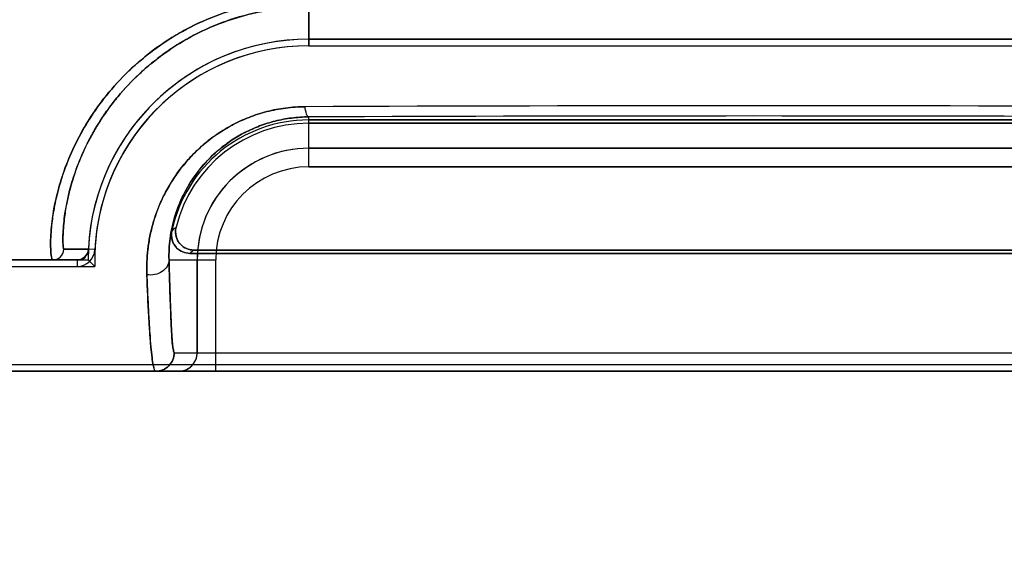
# Model space of a CAD drawing. Header units: millimetres. Extents: x 0 to 297, y 0 to 210.
# Tile 341 of 438: x 242.2913 to 242.4506, y 156.8246 to 156.9128. Entities that reach past the tile are written whole.
import ezdxf

# ---------------------------------------------------------------- set-up
doc = ezdxf.new("R2010")
doc.units = ezdxf.units.MM
doc.header["$LTSCALE"] = 16.335
doc.layers.get('0').update_dxf_attribs({"linetype": 'CONTINUOUS'})
for name, color, linetype in [('AXES_REF', 7, 'CONTINUOUS'), ('INTFCLR_1', 7, 'CONTINUOUS'), ('INTFCLR_72935', 7, 'CONTINUOUS')]:
    doc.layers.add(name, color=color, linetype=linetype)

msp = doc.modelspace()

# ---------------------------------------------------------------- linework, layer by layer
at = {"color": 7, "linetype": 'Continuous'}
for radius in [5.8174969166, 5.817, 5.7797484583]:
    msp.add_circle((241.4979109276, 154.8339782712), radius, dxfattribs=at)
msp.add_arc((241.4979109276, 154.8339782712), 5.76, 278.2771290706, 261.7228709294, dxfattribs=at)
at = {"layer": 'AXES_REF', "color": 9, "linetype": 'Continuous'}
msp.add_circle((241.4979109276, 154.8339782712), 3.5571461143, dxfattribs=at)
at = {"layer": 'AXES_REF', "color": 7, "linetype": 'Continuous'}
msp.add_arc((241.4979109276, 154.8339782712), 5.892, 113.0826660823, 66.91733391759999, dxfattribs=at)
at = {"layer": 'AXES_REF', "color": 9, "linetype": 'Continuous'}
msp.add_arc((241.4979109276, 154.8339782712), 5.3067073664, 94.4118118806, 85.5881881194, dxfattribs=at)
at = {"layer": 'INTFCLR_1', "color": 9, "linetype": 'Continuous'}
for p, q in [((242.3380786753, 156.9148951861), (242.3380786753, 156.9086003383)), ((242.3380786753, 156.8890216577), (242.3380786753, 156.8970961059)), ((242.4820786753, 156.8920212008), (242.3380786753, 156.8920212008)), ((242.3380786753, 156.8890216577), (242.4820786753, 156.8890216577)), ((242.2984806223, 156.875691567), (242.3024312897, 156.8756833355)), ((242.3034880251, 156.8756324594), (242.3024312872, 156.8756833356)), ((242.3006329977, 156.8739697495), (242.1571474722, 156.8739697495)), ((242.3006331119, 156.8739697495), (242.3006330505, 156.8729117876)), ((242.3154785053, 156.8739697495), (242.3230267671, 156.8739697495)), ((242.320027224, 156.8739697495), (242.320027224, 156.8589697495)), ((242.3230267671, 156.8559697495), (242.3230267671, 156.8739697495)), ((242.3163128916, 156.8589697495), (242.5038444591, 156.8589697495)), ((242.6630093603, 156.8559697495), (242.157147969, 156.8559697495))]:
    msp.add_line(p, q, dxfattribs=at)
at = {"layer": 'INTFCLR_1', "color": 6, "linetype": 'Continuous'}
for p, q in [((242.4820786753, 156.9096583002), (242.3380786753, 156.9096583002)), ((242.3380786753, 156.9086003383), (242.4820786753, 156.9086003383)), ((242.3380786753, 156.8966003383), (242.4820786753, 156.8966003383)), ((242.4820786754, 156.8960754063), (242.3380786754, 156.8960754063)), ((242.3195162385, 156.8755526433), (242.5006411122, 156.8755526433)), ((242.5012993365, 156.8750277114), (242.3188580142, 156.8750277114)), ((242.1505786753, 156.8729117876), (242.3006330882, 156.8729117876)), ((242.6630098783, 156.8570277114), (242.1571474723, 156.8570277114))]:
    msp.add_line(p, q, dxfattribs=at)
for centre, radius, start, end in [((242.3380786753, 156.8739697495), 0.03568855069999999, 90.0000000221, 177.2479490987), ((242.3380786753, 156.8739697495), 0.0346305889, 89.999999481, 177.2480125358), ((242.3380786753, 156.8739697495), 0.0226305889, 89.9999992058, 168.1110847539), ((242.3380786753, 156.8739697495), 0.0221056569, 89.9999997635, 166.1647639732), ((242.3006332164, 156.875769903), 0.0028581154, 269.9974376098, 357.2436625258)]:
    msp.add_arc(centre, radius, start, end, dxfattribs=at)
at = {"layer": 'INTFCLR_1', "color": 9, "linetype": 'Continuous'}
for centre, radius, start, end in [((242.4100070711, 139.3986754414), 17.5002150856, 89.7620658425, 90.23746647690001), ((242.4100789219, 138.9828554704), 17.914385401, 89.76972176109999, 90.23027981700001), ((242.3380786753, 156.8739697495), 0.0180514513, 90.0000000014, 179.9999999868), ((242.3380786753, 156.8739697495), 0.0150519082, 90.00000024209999, 180.0000000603), ((242.3553080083, 156.8363486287), 0.0577774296, 132.0440521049, 132.9598198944), ((242.3500912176, 156.8365388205), 0.0495672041, 128.085659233, 129.0588526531), ((242.3170274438, 156.8589695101), 0.0029997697, 270.0045295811, 0.0045712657)]:
    msp.add_arc(centre, radius, start, end, dxfattribs=at)
at = {"layer": 'INTFCLR_1', "color": 7, "linetype": 'Continuous'}
msp.add_arc((242.3006332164, 156.875769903), 0.0018001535, 269.9966749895, 357.2436468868, dxfattribs=at)
at = {"layer": 'INTFCLR_1', "color": 9, "linetype": 'Continuous'}
for points, knots in [([(242.3359468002, 156.9161170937), (242.334882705, 156.9160679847), (242.333291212, 156.9159334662), (242.3311897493, 156.9156330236), (242.3281249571, 156.9150748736), (242.3236860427, 156.9138297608), (242.3195040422, 156.9119632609), (242.3168851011, 156.9104980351), (242.3152040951, 156.909478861), (242.3124442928, 156.9075995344), (242.3088932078, 156.904611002), (242.3058350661, 156.9012671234), (242.3037399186, 156.8984873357), (242.3019447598, 156.8957813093), (242.3001195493, 156.8924411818), (242.2987290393, 156.889089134), (242.2978965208, 156.8865429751), (242.2972718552, 156.8842850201), (242.296745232, 156.8817471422), (242.2964275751, 156.8792347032), (242.2963180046, 156.877301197), (242.2963121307, 156.8759505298), (242.2963896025, 156.8748845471), (242.2964733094, 156.8743408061), (242.2965981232, 156.8739697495), (242.2966825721, 156.8739697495)], [0, 0, 0, 0, 0.0498448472, 0.0746398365, 0.0993137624, 0.195592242, 0.2894975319, 0.3127952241, 0.3359994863, 0.3814639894, 0.4689172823, 0.5524908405, 0.5928938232, 0.6317094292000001, 0.7043635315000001, 0.7706051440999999, 0.8012018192, 0.8296670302, 0.8802041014, 0.9222817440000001, 0.9481985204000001, 0.9704377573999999, 0.9863345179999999, 0.9960484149, 1, 1, 1, 1]), ([(242.3364299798, 156.914854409), (242.3354163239, 156.9148087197), (242.3339003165, 156.914683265), (242.3318979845, 156.9144035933), (242.3289790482, 156.9138845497), (242.3247518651, 156.9127283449), (242.3207618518, 156.9109919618), (242.3182605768, 156.9096293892), (242.3166572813, 156.908681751), (242.3140253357, 156.9069365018), (242.3106333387, 156.9041614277), (242.3077025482, 156.9010516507), (242.3056891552, 156.8984670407), (242.3039633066, 156.895953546), (242.3022000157, 156.8928513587), (242.3008447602, 156.8897348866), (242.3000215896, 156.8873687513), (242.2993994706, 156.8852717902), (242.2988588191, 156.8829147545), (242.2985099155, 156.8805825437), (242.2983514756, 156.8787833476), (242.2983101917, 156.8775387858), (242.2983107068, 156.8765298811), (242.2983839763, 156.8760680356), (242.2984114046, 156.8756930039), (242.2984806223, 156.875691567)], [0, 0, 0, 0, 0.0504212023, 0.07549739, 0.1004463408, 0.1977227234, 0.2924291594, 0.3158912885, 0.3392449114, 0.3849551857, 0.4727073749, 0.5563463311, 0.596699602, 0.6354211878, 0.7077768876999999, 0.7736222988, 0.8039851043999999, 0.8322204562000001, 0.8822932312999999, 0.9239262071, 0.9495385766, 0.9714826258, 0.9871143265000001, 0.9965597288, 1, 1, 1, 1]), ([(242.3374763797, 156.8987401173), (242.3364254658, 156.8987369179), (242.3343481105, 156.8985966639), (242.3318044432, 156.8981091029), (242.3298461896, 156.8975424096), (242.3279619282, 156.8968754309), (242.325727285, 156.8958536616), (242.3236498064, 156.8946001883), (242.3221074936, 156.8934831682), (242.3199830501, 156.8917574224), (242.3178167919, 156.8894669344), (242.315831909, 156.8865956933), (242.3142412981, 156.883740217), (242.3130894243, 156.8807837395), (242.312363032, 156.8778215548), (242.3119205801, 156.8750199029), (242.3118370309, 156.8729286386), (242.3118891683, 156.8715702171)], [0, 0, 0, 0, 0.0757715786, 0.1496623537, 0.1862657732, 0.2226755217, 0.2937053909, 0.3629990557, 0.3972323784, 0.4309372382, 0.5603031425, 0.6225231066, 0.6822994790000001, 0.7956685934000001, 0.8498742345, 0.9019852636, 1, 1, 1, 1]), ([(242.3380786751, 156.8970961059), (242.3378869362, 156.8971104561), (242.3376068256, 156.8978320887), (242.3375240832, 156.8983386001), (242.3374763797, 156.8987401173)], [0, 0, 0, 0, 0.3222760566, 1, 1, 1, 1]), ([(242.3380786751, 156.8970961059), (242.3371560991, 156.897091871), (242.3353328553, 156.8969728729), (242.3326643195, 156.8964737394), (242.3301307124, 156.8956835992), (242.3277607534, 156.8946327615), (242.3255815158, 156.8933576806), (242.3229989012, 156.8914405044), (242.3207990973, 156.8891950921), (242.3190418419, 156.886746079), (242.3176333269, 156.8843189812), (242.3166042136, 156.881803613), (242.3159469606, 156.8792816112), (242.31553699, 156.8769021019), (242.3154466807, 156.8751242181), (242.3154785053, 156.8739697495)], [0, 0, 0, 0, 0.07690056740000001, 0.1518542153, 0.2257912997, 0.2976054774, 0.3674917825, 0.4357938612, 0.5653026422, 0.6273116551, 0.6867147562, 0.7989149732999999, 0.8524020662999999, 0.9037346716, 1, 1, 1, 1]), ([(242.2966825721, 156.8739697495), (242.2971296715, 156.8739697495), (242.29805912, 156.8743319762), (242.2984612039, 156.8752448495), (242.2984806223, 156.875691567)], [0, 0, 0, 0, 0.4999776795, 1, 1, 1, 1]), ([(242.3154785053, 156.8739697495), (242.3154694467, 156.8732415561), (242.3144396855, 156.8716985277), (242.3127234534, 156.8714408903), (242.3118891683, 156.8715702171)], [0, 0, 0, 0, 0.4631161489, 1, 1, 1, 1]), ([(242.3163128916, 156.8589697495), (242.3162258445, 156.8589705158), (242.3161819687, 156.8594374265), (242.3159623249, 156.8604852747), (242.3158539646, 156.863464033), (242.3156776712, 156.8668789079), (242.3155657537, 156.8706399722), (242.3155069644, 156.872806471), (242.3154785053, 156.8739697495)], [0, 0, 0, 0, 0.0173533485, 0.0648920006, 0.2544543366, 0.5669885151, 0.7680331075, 1, 1, 1, 1]), ([(242.3118891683, 156.8715702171), (242.3119354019, 156.87036044), (242.3120283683, 156.8681019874), (242.312185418, 156.8649502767), (242.3123490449, 156.8622751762), (242.3125232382, 156.8600604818), (242.3126932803, 156.8583570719), (242.3128839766, 156.8570731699), (242.3130303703, 156.8564055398), (242.3132077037, 156.8559697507), (242.3133132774, 156.8559697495)], [0, 0, 0, 0, 0.2307316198, 0.430834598, 0.6012035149, 0.7420625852, 0.8526111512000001, 0.9315355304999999, 0.9798794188, 1, 1, 1, 1]), ([(242.3133132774, 156.8559697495), (242.3140785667, 156.8559697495), (242.3156730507, 156.8566098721), (242.3163128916, 156.8582043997), (242.3163128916, 156.8589697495)], [0, 0, 0, 0, 0.4999802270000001, 1, 1, 1, 1])]:
    msp.add_open_spline(points, degree=3, knots=knots, dxfattribs=at)
at = {"layer": 'INTFCLR_1', "color": 6, "linetype": 'Continuous'}
for points, knots in [([(242.3166143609, 156.8792558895), (242.3164972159, 156.8787802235), (242.3165029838, 156.8777568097), (242.3173704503, 156.8761384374), (242.3187183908, 156.8755526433), (242.3195162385, 156.8755526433)], [0, 0, 0, 0, 0.2761837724, 0.5501894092, 1, 1, 1, 1]), ([(242.3188580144, 156.8750277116), (242.3183777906, 156.8750277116), (242.3174018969, 156.8752691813), (242.3160490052, 156.876458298), (242.3157725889, 156.877867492), (242.3159335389, 156.8786319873)], [0, 0, 0, 0, 0.2757367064, 0.5514165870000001, 1, 1, 1, 1])]:
    msp.add_open_spline(points, degree=3, knots=knots, dxfattribs=at)
at = {"layer": 'INTFCLR_1', "color": 7, "linetype": 'Continuous'}
for points in [[(242.3024312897, 156.8756833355), (242.3024098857, 156.8752381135), (242.3021980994, 156.8747746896), (242.3018754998, 156.8744671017)], [(242.3018754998, 156.8744671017), (242.3015526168, 156.8741592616), (242.3010791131, 156.8739697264), (242.3006329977, 156.8739697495)]]:
    msp.add_open_spline(points, degree=3, dxfattribs=at)
at = {"layer": 'INTFCLR_72935', "color": 9, "linetype": 'Continuous'}
for p, q in [((242.3380786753, 156.9086003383), (242.3380786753, 156.9148951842)), ((242.3380786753, 156.8890216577), (242.3380786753, 156.8970961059)), ((242.3380786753, 156.8920212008), (242.4820786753, 156.8920212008)), ((242.4820786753, 156.8890216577), (242.3380786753, 156.8890216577)), ((242.3024312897, 156.8756833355), (242.2984806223, 156.875691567)), ((242.1571474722, 156.8739697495), (242.3006330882, 156.8739697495)), ((242.3154785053, 156.8739697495), (242.3230267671, 156.8739697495)), ((242.320027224, 156.8589697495), (242.320027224, 156.8739697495)), ((242.3230267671, 156.8559697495), (242.3230267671, 156.8739697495)), ((242.3163128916, 156.8589697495), (242.503844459, 156.8589697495)), ((242.1571479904, 156.8559697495), (242.6630093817, 156.8559697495))]:
    msp.add_line(p, q, dxfattribs=at)
at = {"layer": 'INTFCLR_72935', "color": 6, "linetype": 'Continuous'}
for p, q in [((242.3380786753, 156.9096583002), (242.4820786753, 156.9096583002)), ((242.3380786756, 156.9086003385), (242.4820786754, 156.9086003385)), ((242.4820786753, 156.8966003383), (242.3380786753, 156.8966003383)), ((242.3380786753, 156.8960754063), (242.4820786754, 156.8960754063)), ((242.5006411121, 156.8755526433), (242.3195162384, 156.8755526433)), ((242.3006330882, 156.8739697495), (242.3023901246, 156.8739697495)), ((242.3188580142, 156.8750277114), (242.5012993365, 156.8750277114)), ((242.1505786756, 156.8729117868), (242.3034642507, 156.8729117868)), ((242.6630098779, 156.8570277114), (242.1571474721, 156.8570277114))]:
    msp.add_line(p, q, dxfattribs=at)
for centre, radius, start, end in [((242.3380786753, 156.8739697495), 0.03568855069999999, 90.0000000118, 180), ((242.3380786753, 156.8739697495), 0.0346305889, 89.999999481, 181.7506555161), ((242.3380786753, 156.8739697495), 0.0226305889, 89.9999992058, 168.1110847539), ((242.3380786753, 156.8739697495), 0.0221056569, 90.0000001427, 166.1647639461), ((242.3721772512, 156.9437488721), 0.09868824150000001, 224.996714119, 225.8720284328)]:
    msp.add_arc(centre, radius, start, end, dxfattribs=at)
at = {"layer": 'INTFCLR_72935', "color": 9, "linetype": 'Continuous'}
for centre, radius, start, end in [((242.4100783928, 139.3834113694), 17.5154798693, 89.7625045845, 90.23749356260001), ((242.4100784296, 138.9832148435), 17.9140260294, 89.7697155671, 90.2302828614), ((242.3380786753, 156.8739697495), 0.0180514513, 90.0000000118, 180.0000000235), ((242.3380786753, 156.8739697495), 0.0150519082, 90.00000024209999, 180.0000000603), ((242.3553080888, 156.8363485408), 0.0577775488, 132.0440530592, 132.9598189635), ((242.350091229, 156.8365388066), 0.0495672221, 128.0856596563, 129.0588527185), ((242.31702744, 156.8589695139), 0.0029997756, 270.0046012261, 0.004499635)]:
    msp.add_arc(centre, radius, start, end, dxfattribs=at)
for points, knots in [([(242.2966825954, 156.8739697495), (242.2966079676, 156.8739697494), (242.2964862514, 156.8742803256), (242.296348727, 156.8751160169), (242.2962746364, 156.8772349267), (242.2965328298, 156.8805686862), (242.2971510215, 156.8838541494), (242.2979051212, 156.8865738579), (242.2987425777, 156.8891234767), (242.3001382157, 156.8924824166), (242.30197381, 156.8958309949), (242.3037768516, 156.8985403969), (242.3058804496, 156.9013207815), (242.308311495, 156.903970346), (242.3110541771, 156.9064303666), (242.3140866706, 156.908801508), (242.3182806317, 156.9114273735), (242.3228728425, 156.9134598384), (242.3267678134, 156.9146942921), (242.3308207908, 156.9156544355), (242.3339456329, 156.9160296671), (242.336040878, 156.9161213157)], [0, 0, 0, 0, 0.0034871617, 0.0118341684, 0.0441569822, 0.0976156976, 0.1705123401, 0.1989945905, 0.2295676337, 0.2958415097, 0.3686538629, 0.4076007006, 0.4478350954, 0.5314885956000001, 0.5750820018, 0.6198895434, 0.7112386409, 0.8055000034, 0.8536742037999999, 0.9020010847, 1, 1, 1, 1]), ([(242.2984806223, 156.875691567), (242.2984203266, 156.8756928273), (242.2983854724, 156.8760105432), (242.2983222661, 156.8764100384), (242.2983089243, 156.8772647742), (242.2983425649, 156.8789414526), (242.2986397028, 156.8818478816), (242.2992788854, 156.8848697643), (242.3000308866, 156.8873977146), (242.3008572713, 156.8897666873), (242.3022187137, 156.8928895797), (242.3039914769, 156.8959996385), (242.305725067, 156.8985160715), (242.3077458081, 156.9011016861), (242.3100741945, 156.9035638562), (242.3126948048, 156.9058488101), (242.3155936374, 156.9080541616), (242.3195985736, 156.9104957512), (242.3239744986, 156.912383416), (242.3276850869, 156.9135306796), (242.3315480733, 156.9144237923), (242.3345239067, 156.914772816), (242.3365196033, 156.9148583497)], [0, 0, 0, 0, 0.0029925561, 0.0110815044, 0.0243882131, 0.0429207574, 0.0957684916, 0.1679699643, 0.1962200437, 0.2265586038, 0.2924349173, 0.3649484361, 0.4037997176, 0.4439836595, 0.5277031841, 0.5714165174, 0.6164073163, 0.7083160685, 0.8033829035, 0.8520372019, 0.9008816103, 1, 1, 1, 1]), ([(242.3118892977, 156.8715697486), (242.31183791, 156.872923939), (242.3119478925, 156.8757474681), (242.3126575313, 156.8792823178), (242.3136283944, 156.8821696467), (242.3149458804, 156.8851684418), (242.3167453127, 156.8880638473), (242.3187103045, 156.890377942), (242.3199825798, 156.8916602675), (242.3220671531, 156.8935497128), (242.3244468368, 156.8951749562), (242.3270368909, 156.8964532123), (242.3288766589, 156.8972314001), (242.3312883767, 156.8980077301), (242.333803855, 156.8984942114), (242.3358807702, 156.8987003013), (242.3369416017, 156.8987384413), (242.3374761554, 156.898740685)], [0, 0, 0, 0, 0.0977184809, 0.2028479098, 0.258746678, 0.3171138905, 0.438778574, 0.5027633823, 0.5357077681, 0.5689620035, 0.7056210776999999, 0.7412747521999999, 0.7771979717, 0.8495789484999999, 0.9235196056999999, 0.9614539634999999, 1, 1, 1, 1]), ([(242.3380786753, 156.8970961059), (242.3378869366, 156.8971104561), (242.3376067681, 156.8978323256), (242.3375238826, 156.8983389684), (242.3374761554, 156.898740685)], [0, 0, 0, 0, 0.3221674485, 1, 1, 1, 1]), ([(242.3154785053, 156.8739697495), (242.315446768, 156.8751204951), (242.3155680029, 156.8775229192), (242.3162160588, 156.8805260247), (242.3170847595, 156.8829796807), (242.3182590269, 156.8855349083), (242.3198528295, 156.8879993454), (242.3218476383, 156.8902664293), (242.3242114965, 156.8924512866), (242.3270030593, 156.8942961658), (242.3301145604, 156.8956773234), (242.3326468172, 156.896469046), (242.334854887, 156.8968843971), (242.3366780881, 156.8970609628), (242.3376093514, 156.897093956), (242.3380786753, 156.8970961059)], [0, 0, 0, 0, 0.0959659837, 0.1996064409, 0.254858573, 0.3126912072, 0.4337718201, 0.4977211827, 0.5640659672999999, 0.7017136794, 0.7740477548, 0.8473748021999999, 0.9223794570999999, 0.9608753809, 1, 1, 1, 1]), ([(242.2966825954, 156.8739697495), (242.2971296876, 156.8739697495), (242.2980591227, 156.8743319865), (242.2984612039, 156.8752448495), (242.2984806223, 156.875691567)], [0, 0, 0, 0, 0.4999736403, 1, 1, 1, 1]), ([(242.3154785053, 156.8739697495), (242.3154694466, 156.873241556), (242.3144396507, 156.8716987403), (242.3127235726, 156.8714404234), (242.3118892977, 156.8715697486)], [0, 0, 0, 0, 0.4631192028, 1, 1, 1, 1]), ([(242.3154785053, 156.8739697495), (242.3155317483, 156.8717941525), (242.3156163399, 156.8687572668), (242.3157472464, 156.865344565), (242.3158202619, 156.8637742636), (242.3158849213, 156.8625085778), (242.3159717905, 156.8612618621), (242.3160542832, 156.8600086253), (242.3161825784, 156.859436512), (242.3162259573, 156.8589706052), (242.3163128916, 156.8589697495)], [0, 0, 0, 0, 0.433822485, 0.6057424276, 0.6805165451, 0.7475306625, 0.8573118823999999, 0.9353819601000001, 0.9826693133, 1, 1, 1, 1]), ([(242.3133133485, 156.8559697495), (242.3132078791, 156.8559697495), (242.3130311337, 156.8564037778), (242.3128853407, 156.8570668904), (242.3126955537, 156.858340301), (242.3125642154, 156.8596511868), (242.312451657, 156.8609658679), (242.3123301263, 156.8625994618), (242.3121119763, 156.8661471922), (242.3119751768, 156.8693066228), (242.3118892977, 156.8715697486)], [0, 0, 0, 0, 0.0201013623, 0.0681912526, 0.146409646, 0.2559557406, 0.3227516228, 0.3972450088, 0.5683614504, 1, 1, 1, 1]), ([(242.3163128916, 156.8589697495), (242.3163128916, 156.8582043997), (242.3156730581, 156.856609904), (242.3140786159, 156.8559697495), (242.3133133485, 156.8559697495)], [0, 0, 0, 0, 0.5000269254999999, 1, 1, 1, 1])]:
    msp.add_open_spline(points, degree=3, knots=knots, dxfattribs=at)
at = {"layer": 'INTFCLR_72935', "color": 6, "linetype": 'Continuous'}
for points, knots in [([(242.3195162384, 156.8755526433), (242.3190263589, 156.8755526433), (242.3180340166, 156.875802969), (242.3166700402, 156.8770322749), (242.3164235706, 156.8784811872), (242.316614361, 156.8792558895)], [0, 0, 0, 0, 0.2761842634, 0.5501881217, 1, 1, 1, 1]), ([(242.3159335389, 156.8786319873), (242.315834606, 156.8781620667), (242.3158698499, 156.8771573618), (242.3167547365, 156.8755885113), (242.3180767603, 156.8750277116), (242.3188580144, 156.8750277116)], [0, 0, 0, 0, 0.2757356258, 0.5514165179, 1, 1, 1, 1])]:
    msp.add_open_spline(points, degree=3, knots=knots, dxfattribs=at)
msp.add_open_spline([(242.3006330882, 156.8739697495), (242.3011826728, 156.8739697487), (242.302072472, 156.8741757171), (242.3020988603, 156.8747246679)], degree=3, dxfattribs=at)

doc.saveas('drawing.dxf')
